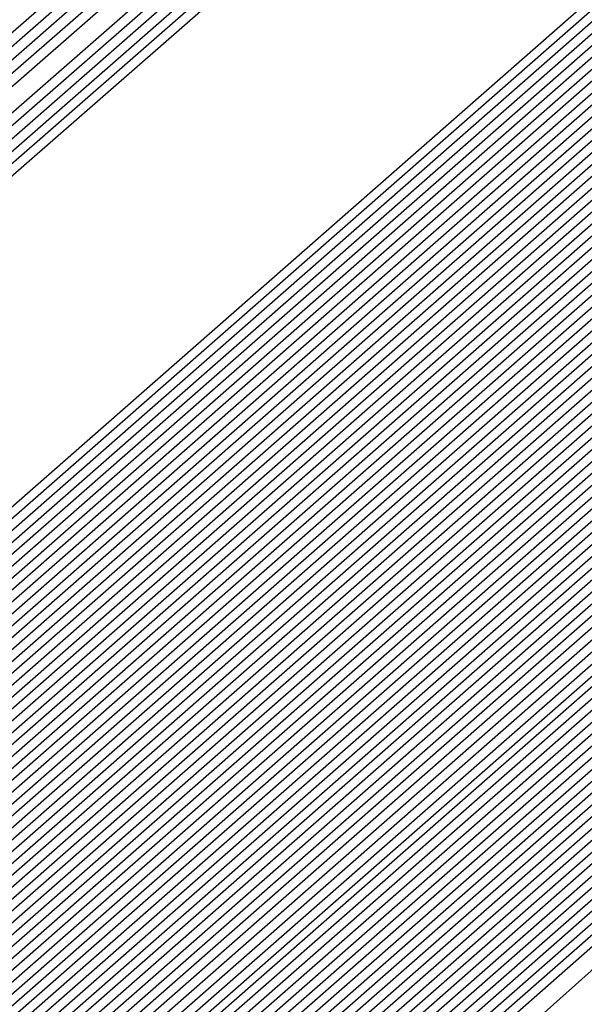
# Model space of a CAD drawing. Extents: x 3249832 to 3255657, y 13789405 to 13793316.
# Tile 1005 of 1056: x 3253212.6921 to 3253212.7389, y 13791261.2385 to 13791261.3202. Entities that reach past the tile are written whole.
import ezdxf

# ---------------------------------------------------------------- set-up
doc = ezdxf.new("R2010")
doc.units = 0
doc.header["$LTSCALE"] = 100
doc.header["$MEASUREMENT"] = 0
for name, color, linetype in [('GRATIO_03231_CON', 1, 'CONTINUOUS'), ('GRATIO_0323_ICON', 1, 'CONTINUOUS'), ('TARGETS_EAST', 7, 'CONTINUOUS')]:
    doc.layers.add(name, color=color, linetype=linetype)

# ---------------------------------------------------------------- blocks, each defined once
blk = doc.blocks.new('Gratio_032316_contours')
at = {"layer": 'GRATIO_03231_CON', "color": 1, "linetype": 'Continuous', "flags": 128}
for points in [[(3253179.550267, 13791232.395029), (3253186.874414, 13791238.770013), (3253201.477501, 13791251.518979), (3253219.208231, 13791267.007142), (3253234.457627, 13791280.32933), (3253243.000283, 13791287.791533), (3253246.145111, 13791290.544398), (3253246.584601, 13791290.949743), (3253247.021869, 13791291.379004), (3253250.202537, 13791294.242122), (3253258.882853, 13791301.95866), (3253274.442625, 13791315.738665), (3253292.755901, 13791331.954127), (3253308.320283, 13791345.767528)], [(3253180.165438, 13791232.938016), (3253187.284875, 13791239.131551), (3253201.725162, 13791251.736777), (3253219.339021, 13791267.122277), (3253234.513145, 13791280.378622), (3253243.016437, 13791287.806466), (3253246.146682, 13791290.546762), (3253246.583888, 13791290.950539), (3253247.016449, 13791291.376392), (3253250.166335, 13791294.21318), (3253258.763902, 13791301.857324), (3253274.176051, 13791315.507242), (3253292.315837, 13791331.569332), (3253307.732852, 13791345.251979)], [(3253180.780609, 13791233.481003), (3253187.695336, 13791239.493089), (3253201.972823, 13791251.954576), (3253219.469811, 13791267.237409), (3253234.568663, 13791280.427913), (3253243.03259, 13791287.821399), (3253246.148254, 13791290.549125), (3253246.583174, 13791290.951335), (3253247.01103, 13791291.37378), (3253250.130132, 13791294.184237), (3253258.64495, 13791301.755989), (3253273.909475, 13791315.27582), (3253291.875768, 13791331.184533), (3253307.145422, 13791344.736429)], [(3253181.395779, 13791234.02399), (3253188.105796, 13791239.854627), (3253202.220483, 13791252.172373), (3253219.600605, 13791267.352541), (3253234.62418, 13791280.477205), (3253243.048743, 13791287.836333), (3253246.149825, 13791290.551488), (3253246.582461, 13791290.952131), (3253247.00561, 13791291.371168), (3253250.09393, 13791294.155295), (3253258.525999, 13791301.654654), (3253273.642899, 13791315.044399), (3253291.435703, 13791330.799734), (3253306.557991, 13791344.22088)]]:
    blk.add_lwpolyline(points, dxfattribs=at)
at = {"layer": 'GRATIO_03231_CON', "color": 5, "linetype": 'Continuous', "flags": 128}
for points in [[(3253178.319926, 13791231.309054), (3253186.053494, 13791238.046937), (3253200.982177, 13791251.083383), (3253218.946651, 13791266.776878), (3253234.346592, 13791280.230748), (3253242.967977, 13791287.761666), (3253246.141969, 13791290.539672), (3253246.586028, 13791290.948151), (3253247.021068, 13791291.373941), (3253250.18182, 13791294.217704), (3253258.80647, 13791301.883558), (3253274.269372, 13791315.565571), (3253292.489554, 13791331.617619), (3253308.022214, 13791345.183537)], [(3253177.704756, 13791230.766067), (3253185.643033, 13791237.685398), (3253200.734516, 13791250.865585), (3253218.815861, 13791266.661746), (3253234.291074, 13791280.181456), (3253242.951823, 13791287.746732), (3253246.140397, 13791290.537309), (3253246.586741, 13791290.947355), (3253247.014362, 13791291.365837), (3253250.12102, 13791294.160915), (3253258.59804, 13791301.695547), (3253273.796257, 13791315.143359), (3253291.704555, 13791330.920638), (3253306.971337, 13791344.254342)], [(3253177.089585, 13791230.22308), (3253185.232573, 13791237.323861), (3253200.486855, 13791250.647788), (3253218.685071, 13791266.546611), (3253234.235555, 13791280.132165), (3253242.93567, 13791287.731799), (3253246.138826, 13791290.534946), (3253246.587455, 13791290.946559), (3253247.007656, 13791291.357733), (3253250.060221, 13791294.104125), (3253258.389611, 13791301.507537), (3253273.323142, 13791314.721148), (3253290.919561, 13791330.223658), (3253305.920461, 13791343.325148)], [(3253176.474414, 13791229.680093), (3253184.822112, 13791236.962323), (3253200.239195, 13791250.429989), (3253218.554281, 13791266.431479), (3253234.180037, 13791280.082873), (3253242.919516, 13791287.716865), (3253246.137255, 13791290.532583), (3253246.588168, 13791290.945763), (3253247.000951, 13791291.349628), (3253249.999421, 13791294.047336), (3253258.181181, 13791301.319527), (3253272.850028, 13791314.298938), (3253290.134562, 13791329.526677), (3253304.869584, 13791342.395954)], [(3253175.244073, 13791228.594119), (3253184.001191, 13791236.239247), (3253199.743873, 13791249.994392), (3253218.292697, 13791266.201212), (3253234.069002, 13791279.984291), (3253242.887209, 13791287.686999), (3253246.134112, 13791290.527856), (3253246.589595, 13791290.944171), (3253246.987539, 13791291.33342), (3253249.877822, 13791293.933757), (3253257.764321, 13791300.943507), (3253271.903798, 13791313.454514), (3253288.564569, 13791328.132716), (3253302.767831, 13791340.537565)], [(3253196.577061, 13791247.036147), (3253203.471051, 13791253.193803), (3253218.759506, 13791266.601258), (3253234.069714, 13791279.984133), (3253242.887716, 13791287.686623), (3253246.134624, 13791290.527313), (3253246.590308, 13791290.943375), (3253246.980833, 13791291.325315), (3253249.817023, 13791293.876967), (3253257.555891, 13791300.755497), (3253271.430682, 13791313.032305), (3253287.77957, 13791327.435736), (3253301.716954, 13791339.608371)], [(3253196.710569, 13791247.152543), (3253203.58621, 13791253.293811), (3253218.83398, 13791266.665582), (3253234.103448, 13791280.012829), (3253242.898008, 13791287.694797), (3253246.136358, 13791290.527838), (3253246.591022, 13791290.942579), (3253246.974128, 13791291.317211), (3253249.756224, 13791293.820178), (3253257.347461, 13791300.567486), (3253270.957567, 13791312.610093), (3253286.994572, 13791326.738755), (3253300.666077, 13791338.679176)], [(3253196.844077, 13791247.26894), (3253203.701371, 13791253.393818), (3253218.908454, 13791266.729905), (3253234.137183, 13791280.041526), (3253242.9083, 13791287.702971), (3253246.138093, 13791290.528363), (3253246.591735, 13791290.941783), (3253246.967422, 13791291.309107), (3253249.695424, 13791293.763388), (3253257.139032, 13791300.379476), (3253270.484453, 13791312.187881), (3253286.209573, 13791326.041774), (3253299.615201, 13791337.749981)], [(3253197.111093, 13791247.501735), (3253203.931691, 13791253.593836), (3253219.057401, 13791266.858547), (3253234.204654, 13791280.09892), (3253242.928884, 13791287.71932), (3253246.141561, 13791290.529414), (3253246.593162, 13791290.940191), (3253246.954011, 13791291.292898), (3253249.573825, 13791293.649809), (3253256.722172, 13791300.003456), (3253269.538223, 13791311.34346), (3253284.63958, 13791324.647813), (3253297.513447, 13791335.891592)], [(3253197.244601, 13791247.618131), (3253204.046851, 13791253.693843), (3253219.131875, 13791266.92287), (3253234.238388, 13791280.127617), (3253242.939176, 13791287.727494), (3253246.143296, 13791290.529939), (3253246.593875, 13791290.939395), (3253246.947305, 13791291.284794), (3253249.513026, 13791293.59302), (3253256.513742, 13791299.815445), (3253269.065109, 13791310.92125), (3253283.854581, 13791323.950833), (3253296.46257, 13791334.962398)], [(3253197.378109, 13791247.734529), (3253204.162012, 13791253.793851), (3253219.206348, 13791266.987193), (3253234.272124, 13791280.156313), (3253242.949468, 13791287.735668), (3253246.14503, 13791290.530465), (3253246.594589, 13791290.9386), (3253246.940599, 13791291.27669), (3253249.452226, 13791293.53623), (3253256.305312, 13791299.627435), (3253268.591994, 13791310.499038), (3253283.069583, 13791323.253852), (3253295.411694, 13791334.033204)], [(3253197.511617, 13791247.850926), (3253204.277171, 13791253.893859), (3253219.280822, 13791267.051512), (3253234.305859, 13791280.18501), (3253242.95976, 13791287.743843), (3253246.146765, 13791290.53099), (3253246.595302, 13791290.937804), (3253246.933893, 13791291.268586), (3253249.391427, 13791293.479441), (3253256.096882, 13791299.439425), (3253268.118879, 13791310.076826), (3253282.284588, 13791322.55687), (3253294.360818, 13791333.104009)], [(3253197.778633, 13791248.083719), (3253204.507492, 13791254.093876), (3253219.429769, 13791267.180159), (3253234.373329, 13791280.242404), (3253242.980343, 13791287.760191), (3253246.150233, 13791290.532041), (3253246.596729, 13791290.936212), (3253246.920482, 13791291.252377), (3253249.269828, 13791293.365862), (3253255.680023, 13791299.063404), (3253267.172648, 13791309.232405), (3253280.714591, 13791321.162909), (3253292.259064, 13791331.24562), (3253298.86322, 13791336.863506)], [(3253197.912141, 13791248.200117), (3253204.622651, 13791254.193883), (3253219.504243, 13791267.244478), (3253234.407064, 13791280.271101), (3253242.990635, 13791287.768365), (3253246.151968, 13791290.532566), (3253246.597442, 13791290.935416), (3253246.913776, 13791291.244273), (3253249.209028, 13791293.309072), (3253255.471593, 13791298.875394), (3253266.699533, 13791308.810193), (3253279.929596, 13791320.465926), (3253291.208188, 13791330.316426), (3253297.66843, 13791335.812021)], [(3253198.045649, 13791248.316514), (3253204.737812, 13791254.293891), (3253219.578716, 13791267.308801), (3253234.440798, 13791280.299798), (3253243.000927, 13791287.77654), (3253246.153702, 13791290.533091), (3253246.598156, 13791290.93462), (3253246.907071, 13791291.236168), (3253249.148229, 13791293.252283), (3253255.263163, 13791298.687384), (3253266.226419, 13791308.387983), (3253279.144597, 13791319.768946), (3253290.157311, 13791329.387232), (3253296.473639, 13791334.760535)], [(3253198.179157, 13791248.43291), (3253204.852971, 13791254.393901), (3253219.65319, 13791267.373124), (3253234.474533, 13791280.328495), (3253243.011219, 13791287.784714), (3253246.155437, 13791290.533616), (3253246.598869, 13791290.933824), (3253246.900365, 13791291.228064), (3253249.087429, 13791293.195493), (3253255.054733, 13791298.499374), (3253265.753304, 13791307.965772), (3253278.359599, 13791319.071965), (3253289.106434, 13791328.458038), (3253295.27885, 13791333.70905)], [(3253198.446173, 13791248.665705), (3253205.083292, 13791254.593916), (3253219.802137, 13791267.501766), (3253234.542003, 13791280.385889), (3253243.031803, 13791287.801062), (3253246.158905, 13791290.534667), (3253246.600296, 13791290.932232), (3253246.886954, 13791291.211856), (3253248.96583, 13791293.081914), (3253254.637874, 13791298.123353), (3253264.807075, 13791307.12135), (3253276.789604, 13791317.678004), (3253287.004681, 13791326.599649), (3253292.889269, 13791331.606079), (3253295.951331, 13791334.070942)], [(3253198.579681, 13791248.782102), (3253205.198453, 13791254.693924), (3253219.876611, 13791267.566089), (3253234.575738, 13791280.414585), (3253243.042095, 13791287.809237), (3253246.16064, 13791290.535192), (3253246.60101, 13791290.931436), (3253246.880248, 13791291.203751), (3253248.905031, 13791293.025125), (3253254.429444, 13791297.935343), (3253264.33396, 13791306.699138), (3253276.004607, 13791316.981023), (3253285.953804, 13791325.670454), (3253291.694479, 13791330.554594), (3253294.7416, 13791333.011419)], [(3253198.713189, 13791248.898498), (3253205.313612, 13791254.793933), (3253219.951085, 13791267.630412), (3253234.609474, 13791280.443283), (3253243.052387, 13791287.817411), (3253246.162374, 13791290.535718), (3253246.601723, 13791290.93064), (3253246.873542, 13791291.195647), (3253248.844232, 13791292.968335), (3253254.221014, 13791297.747333), (3253263.860844, 13791306.276928), (3253275.21961, 13791316.284043), (3253284.902928, 13791324.74126), (3253290.499689, 13791329.503109), (3253293.53187, 13791331.951897)], [(3253198.846697, 13791249.014895), (3253205.428774, 13791254.893941), (3253220.025558, 13791267.694732), (3253234.643209, 13791280.47198), (3253243.062679, 13791287.825585), (3253246.164109, 13791290.536243), (3253246.602436, 13791290.929844), (3253246.866836, 13791291.187543), (3253248.783432, 13791292.911546), (3253254.012584, 13791297.559322), (3253263.387729, 13791305.854716), (3253274.434612, 13791315.58706), (3253283.852051, 13791323.812065), (3253289.304899, 13791328.451623), (3253292.322139, 13791330.892375), (3253295.398785, 13791333.387147)], [(3253199.113713, 13791249.247691), (3253205.659094, 13791255.093956), (3253220.174506, 13791267.823378), (3253234.710679, 13791280.529373), (3253243.083262, 13791287.841934), (3253246.167577, 13791290.537293), (3253246.603863, 13791290.928252), (3253246.853425, 13791291.171334), (3253248.661833, 13791292.797967), (3253253.595725, 13791297.183302), (3253262.4415, 13791305.010294), (3253272.864616, 13791314.193099), (3253281.750298, 13791321.953677), (3253286.915319, 13791326.348653), (3253289.902678, 13791328.77333), (3253293.186926, 13791331.457682)], [(3253199.247221, 13791249.364086), (3253205.774253, 13791255.193966), (3253220.248979, 13791267.887697), (3253234.744414, 13791280.558071), (3253243.093554, 13791287.850108), (3253246.169312, 13791290.537819), (3253246.604577, 13791290.927456), (3253246.846719, 13791291.16323), (3253248.601034, 13791292.741177), (3253253.387295, 13791296.995292), (3253261.968385, 13791304.588083), (3253272.07962, 13791313.496119), (3253280.699421, 13791321.024482), (3253285.720529, 13791325.297167), (3253288.692948, 13791327.713808), (3253292.080997, 13791330.492949), (3253297.619173, 13791335.1971)], [(3253199.380729, 13791249.480484), (3253205.889415, 13791255.293974), (3253220.323453, 13791267.95202), (3253234.778148, 13791280.586767), (3253243.103846, 13791287.858282), (3253246.171046, 13791290.538344), (3253246.60529, 13791290.92666), (3253246.840014, 13791291.155126), (3253248.540234, 13791292.684388), (3253253.178865, 13791296.807282), (3253261.495269, 13791304.165872), (3253271.294621, 13791312.799138), (3253279.648544, 13791320.095288), (3253284.525739, 13791324.245682), (3253287.483217, 13791326.654286), (3253290.975067, 13791329.528217), (3253296.715246, 13791334.410219)], [(3253199.514237, 13791249.596881), (3253206.004574, 13791255.393981), (3253220.397926, 13791268.016343), (3253234.811884, 13791280.615464), (3253243.114138, 13791287.866456), (3253246.172781, 13791290.538869), (3253246.606003, 13791290.925864), (3253246.833308, 13791291.147021), (3253248.479435, 13791292.627598), (3253252.970435, 13791296.619271), (3253261.022155, 13791303.743661), (3253270.509624, 13791312.102158), (3253278.597668, 13791319.166094), (3253283.330949, 13791323.194197), (3253286.273487, 13791325.594763), (3253289.869138, 13791328.563484), (3253295.81132, 13791333.62334)], [(3253199.781252, 13791249.829674), (3253206.234894, 13791255.593998), (3253220.546874, 13791268.144986), (3253234.879353, 13791280.672858), (3253243.134722, 13791287.882805), (3253246.176249, 13791290.53992), (3253246.60743, 13791290.924272), (3253246.819896, 13791291.130813), (3253248.357836, 13791292.514019), (3253252.553575, 13791296.243251), (3253260.075926, 13791302.899239), (3253268.939629, 13791310.708195), (3253276.495915, 13791317.307705), (3253280.941369, 13791321.091226), (3253283.854026, 13791323.475719), (3253287.657279, 13791326.63402), (3253294.003467, 13791332.049579)], [(3253199.91476, 13791249.946072), (3253206.350054, 13791255.694006), (3253220.621347, 13791268.209309), (3253234.913089, 13791280.701555), (3253243.145014, 13791287.890979), (3253246.177984, 13791290.540445), (3253246.608144, 13791290.923477), (3253246.813191, 13791291.122709), (3253248.297036, 13791292.45723), (3253252.345146, 13791296.055241), (3253259.60281, 13791302.477028), (3253268.154633, 13791310.011214), (3253275.445038, 13791316.37851), (3253279.746579, 13791320.03974), (3253282.644295, 13791322.416197), (3253286.55135, 13791325.669287), (3253293.099541, 13791331.2627), (3253300.795214, 13791337.869235)], [(3253200.048268, 13791250.062469), (3253206.465215, 13791255.794014), (3253220.695821, 13791268.273632), (3253234.946824, 13791280.730252), (3253243.155306, 13791287.899153), (3253246.179718, 13791290.540971), (3253246.608857, 13791290.922681), (3253246.806485, 13791291.114604), (3253248.236237, 13791292.40044), (3253252.136716, 13791295.86723), (3253259.129695, 13791302.054816), (3253267.369634, 13791309.314234), (3253274.394161, 13791315.449316), (3253278.551789, 13791318.988255), (3253281.434565, 13791321.356674), (3253285.44542, 13791324.704555), (3253292.195614, 13791330.475819), (3253300.12972, 13791337.290156)], [(3253200.181776, 13791250.178867), (3253206.580374, 13791255.894021), (3253220.770295, 13791268.337951), (3253234.980558, 13791280.758949), (3253243.165597, 13791287.907327), (3253246.181453, 13791290.541496), (3253246.609571, 13791290.921885), (3253246.799779, 13791291.1065), (3253248.175437, 13791292.34365), (3253251.928286, 13791295.67922), (3253258.656581, 13791301.632605), (3253266.584637, 13791308.617253), (3253273.343284, 13791314.520121), (3253277.356999, 13791317.93677), (3253280.224834, 13791320.297152), (3253284.339491, 13791323.739822), (3253291.291688, 13791329.688939), (3253299.464229, 13791336.711079)], [(3253200.448792, 13791250.41166), (3253206.810695, 13791256.094039), (3253220.919242, 13791268.466597), (3253235.048029, 13791280.816343), (3253243.186181, 13791287.923676), (3253246.184922, 13791290.542546), (3253246.610997, 13791290.920293), (3253246.786368, 13791291.090291), (3253248.053838, 13791292.230072), (3253251.511426, 13791295.3032), (3253257.71035, 13791300.788183), (3253265.014642, 13791307.223292), (3253271.241531, 13791312.661733), (3253274.967419, 13791315.833799), (3253277.805373, 13791318.178108), (3253282.127631, 13791321.810358), (3253289.483835, 13791328.115179), (3253298.133244, 13791335.552923)], [(3253200.5823, 13791250.528057), (3253206.925856, 13791256.194046), (3253220.993715, 13791268.530917), (3253235.081764, 13791280.845039), (3253243.196473, 13791287.93185), (3253246.186656, 13791290.543072), (3253246.611711, 13791290.919497), (3253246.779662, 13791291.082187), (3253247.993039, 13791292.173282), (3253251.302996, 13791295.11519), (3253257.237236, 13791300.365972), (3253264.229644, 13791306.52631), (3253270.190655, 13791311.732538), (3253273.772629, 13791314.782314), (3253276.595643, 13791317.118585), (3253281.021702, 13791320.845625), (3253288.579908, 13791327.328299), (3253297.467752, 13791334.973846)], [(3253200.715808, 13791250.644455), (3253207.041015, 13791256.294056), (3253221.068189, 13791268.59524), (3253235.115498, 13791280.873737), (3253243.206765, 13791287.940024), (3253246.18839, 13791290.543597), (3253246.612424, 13791290.918701), (3253246.772956, 13791291.074083), (3253247.93224, 13791292.116492), (3253251.094567, 13791294.927179), (3253256.764121, 13791299.943761), (3253263.444647, 13791305.82933), (3253269.139778, 13791310.803344), (3253272.577839, 13791313.730828), (3253275.385912, 13791316.059063), (3253279.915773, 13791319.880893), (3253287.675982, 13791326.541418), (3253296.802261, 13791334.394769)], [(3253200.849316, 13791250.760851), (3253207.156176, 13791256.394064), (3253221.142663, 13791268.659563), (3253235.149234, 13791280.902434), (3253243.217057, 13791287.948199), (3253246.190125, 13791290.544122), (3253246.613138, 13791290.917905), (3253246.766251, 13791291.065979), (3253247.87144, 13791292.059703), (3253250.886137, 13791294.739169), (3253256.291006, 13791299.52155), (3253262.659648, 13791305.132348), (3253268.088901, 13791309.87415), (3253271.383048, 13791312.679343), (3253274.176182, 13791314.999541), (3253278.809843, 13791318.91616), (3253286.772056, 13791325.754539), (3253296.136767, 13791333.81569)], [(3253201.116332, 13791250.993646), (3253207.386497, 13791256.594079), (3253221.29161, 13791268.788205), (3253235.216703, 13791280.959827), (3253243.237641, 13791287.964547), (3253246.193594, 13791290.545173), (3253246.614564, 13791290.916313), (3253246.752839, 13791291.04977), (3253247.749841, 13791291.946124), (3253250.469277, 13791294.363148), (3253255.344776, 13791298.677128), (3253261.089654, 13791303.738387), (3253265.987148, 13791308.015761), (3253268.993468, 13791310.576372), (3253271.756721, 13791312.880496), (3253276.597984, 13791316.986696), (3253284.964203, 13791324.180778), (3253294.805784, 13791332.657536)], [(3253201.24984, 13791251.110043), (3253207.501656, 13791256.694088), (3253221.366084, 13791268.852528), (3253235.250439, 13791280.988525), (3253243.247933, 13791287.972721), (3253246.195328, 13791290.545698), (3253246.615278, 13791290.915517), (3253246.746134, 13791291.041666), (3253247.689042, 13791291.889334), (3253250.260847, 13791294.175138), (3253254.871662, 13791298.254917), (3253260.304656, 13791303.041406), (3253264.936271, 13791307.086566), (3253267.798678, 13791309.524887), (3253270.54699, 13791311.820974), (3253275.492055, 13791316.021963), (3253284.060277, 13791323.393899), (3253294.140291, 13791332.078457)], [(3253201.383348, 13791251.226439), (3253207.616817, 13791256.794096), (3253221.440557, 13791268.916851), (3253235.284174, 13791281.017221), (3253243.258224, 13791287.980896), (3253246.197062, 13791290.546223), (3253246.615991, 13791290.914721), (3253246.739428, 13791291.033562), (3253247.628242, 13791291.832545), (3253250.052417, 13791293.987128), (3253254.398546, 13791297.832706), (3253259.519659, 13791302.344425), (3253263.885395, 13791306.157372), (3253266.603888, 13791308.473402), (3253269.33726, 13791310.761452), (3253274.386125, 13791315.057231), (3253283.156349, 13791322.607018), (3253293.474799, 13791331.49938)], [(3253201.516856, 13791251.342836), (3253207.731977, 13791256.894104), (3253221.515031, 13791268.98117), (3253235.317908, 13791281.045918), (3253243.268516, 13791287.98907), (3253246.198797, 13791290.546749), (3253246.616705, 13791290.913925), (3253246.732722, 13791291.025457), (3253247.567443, 13791291.775755), (3253249.843988, 13791293.799118), (3253253.925432, 13791297.410495), (3253258.734661, 13791301.647445), (3253262.834518, 13791305.228178), (3253265.409098, 13791307.421916), (3253268.127529, 13791309.701929), (3253273.280196, 13791314.092498), (3253282.252423, 13791321.820138), (3253292.809306, 13791330.920303), (3253301.810882, 13791338.630682)], [(3253201.783872, 13791251.575631), (3253207.962297, 13791257.094121), (3253221.663978, 13791269.109817), (3253235.385379, 13791281.103312), (3253243.2891, 13791288.005418), (3253246.202266, 13791290.547799), (3253246.618132, 13791290.912333), (3253246.719311, 13791291.009249), (3253247.445844, 13791291.662176), (3253249.427128, 13791293.423097), (3253252.979202, 13791296.566073), (3253257.164667, 13791300.253483), (3253260.732765, 13791303.369789), (3253263.019518, 13791305.318945), (3253265.708069, 13791307.582885), (3253271.068337, 13791312.163033), (3253280.44457, 13791320.246378), (3253291.478323, 13791329.762148), (3253300.885471, 13791337.825133)], [(3253201.91738, 13791251.692027), (3253208.077456, 13791257.194129), (3253221.738452, 13791269.174136), (3253235.419113, 13791281.132009), (3253243.299392, 13791288.013593), (3253246.204, 13791290.548325), (3253246.618845, 13791290.911537), (3253246.712605, 13791291.001144), (3253247.385044, 13791291.605387), (3253249.218698, 13791293.235087), (3253252.506087, 13791296.143862), (3253256.379669, 13791299.556502), (3253259.681888, 13791302.440594), (3253261.824728, 13791304.26746), (3253264.498338, 13791306.523363), (3253269.962407, 13791311.198301), (3253279.540643, 13791319.459498), (3253290.812829, 13791329.183071), (3253300.422766, 13791337.422359)], [(3253202.050886, 13791251.808424), (3253208.192618, 13791257.294136), (3253221.812925, 13791269.238459), (3253235.452849, 13791281.160706), (3253243.309684, 13791288.021767), (3253246.205734, 13791290.54885), (3253246.619558, 13791290.910741), (3253246.705899, 13791290.99304), (3253247.324245, 13791291.548597), (3253249.010269, 13791293.047077), (3253252.032972, 13791295.72165), (3253255.594672, 13791298.859521), (3253258.631011, 13791301.5114), (3253260.629938, 13791303.215975), (3253263.288608, 13791305.46384), (3253268.856478, 13791310.233569), (3253278.636718, 13791318.672617), (3253290.147338, 13791328.603992), (3253299.96006, 13791337.019585)], [(3253222.189727, 13791268.956195), (3253208.471011, 13791257.206985), (3253202.184394, 13791251.924823), (3253202.184394, 13791251.924822), (3253208.307777, 13791257.394144), (3253221.887399, 13791269.302782)], [(3253222.336854, 13791269.086923), (3253208.700353, 13791257.408126), (3253202.451409, 13791252.157615), (3253202.45141, 13791252.157615), (3253208.538097, 13791257.594161), (3253222.036346, 13791269.431424)], [(3253222.410417, 13791269.152286), (3253208.815023, 13791257.508695), (3253202.584921, 13791252.274011), (3253202.584918, 13791252.274013), (3253208.653258, 13791257.694169), (3253222.11082, 13791269.495747)], [(3253222.483981, 13791269.217651), (3253208.92969, 13791257.609264), (3253202.718428, 13791252.390411), (3253202.718426, 13791252.39041), (3253208.768418, 13791257.794177), (3253222.185294, 13791269.560071)], [(3253222.557544, 13791269.283014), (3253209.044361, 13791257.709832), (3253202.851936, 13791252.506807), (3253202.851934, 13791252.506806), (3253208.883579, 13791257.894186), (3253222.259767, 13791269.62439)], [(3253222.704671, 13791269.413741), (3253209.273702, 13791257.91097), (3253203.118951, 13791252.739602), (3253203.11895, 13791252.739601), (3253209.113899, 13791258.094202), (3253222.408715, 13791269.753036)], [(3253222.778233, 13791269.479104), (3253209.388373, 13791258.011542), (3253203.252459, 13791252.855998), (3253203.252458, 13791252.855998), (3253209.229059, 13791258.194209), (3253222.483188, 13791269.817355)], [(3253222.851796, 13791269.544469), (3253209.503043, 13791258.112111), (3253203.385966, 13791252.972394), (3253203.385966, 13791252.972394), (3253209.34422, 13791258.294219), (3253222.557662, 13791269.881678)], [(3253222.92536, 13791269.609832), (3253209.617714, 13791258.21268), (3253203.519474, 13791253.08879), (3253203.519474, 13791253.088791), (3253209.459379, 13791258.394226), (3253222.632135, 13791269.946001)], [(3253294.555932, 13791331.784818), (3253282.651333, 13791321.302735), (3253268.603203, 13791309.014447), (3253256.633797, 13791298.600272), (3253249.913733, 13791292.816087), (3253247.407106, 13791290.719974), (3253247.026376, 13791290.445568), (3253246.628672, 13791290.097267), (3253243.849802, 13791287.662521), (3253236.270245, 13791281.099544), (3253223.072487, 13791269.740559), (3253209.847055, 13791258.413819), (3253203.786489, 13791253.321586), (3253203.78649, 13791253.321586), (3253209.689707, 13791258.594234), (3253222.78114, 13791270.074575), (3253235.891608, 13791281.53353), (3253243.79641, 13791288.432975), (3253249.048806, 13791292.998606), (3253256.146548, 13791299.147074), (3253268.135158, 13791309.529006), (3253282.251274, 13791321.730918), (3253294.279297, 13791332.073309)], [(3253294.303412, 13791331.566983), (3253282.46184, 13791321.140397), (3253268.488083, 13791308.917171), (3253256.582029, 13791298.558148), (3253249.897517, 13791292.804611), (3253247.40414, 13791290.719612), (3253247.02543, 13791290.446644), (3253246.629001, 13791290.099378), (3253243.858784, 13791287.672183), (3253236.302787, 13791281.129602), (3253223.14605, 13791269.805922), (3253209.961726, 13791258.514388), (3253203.919997, 13791253.437981), (3253203.919998, 13791253.437982), (3253209.804872, 13791258.694236), (3253222.855652, 13791270.138852), (3253235.925472, 13791281.562076), (3253243.805117, 13791288.439206), (3253249.036009, 13791292.985734), (3253256.097231, 13791299.102201), (3253268.022476, 13791309.42905), (3253282.06389, 13791321.566318), (3253294.028242, 13791331.853946)], [(3253294.050892, 13791331.349147), (3253282.272347, 13791320.978058), (3253268.372959, 13791308.819897), (3253256.53026, 13791298.516025), (3253249.8813, 13791292.793135), (3253247.401173, 13791290.719249), (3253247.024485, 13791290.447721), (3253246.629331, 13791290.101489), (3253243.867765, 13791287.681844), (3253236.335328, 13791281.15966), (3253223.219613, 13791269.871285), (3253210.076396, 13791258.614957), (3253204.053508, 13791253.554381), (3253204.053506, 13791253.554379), (3253209.920037, 13791258.79424), (3253222.930167, 13791270.20313), (3253235.959336, 13791281.590624), (3253243.813823, 13791288.445438), (3253249.023211, 13791292.972861), (3253256.047914, 13791299.057326), (3253267.909792, 13791309.329092), (3253281.876511, 13791321.401718), (3253293.777187, 13791331.634584)], [(3253293.798373, 13791331.131311), (3253282.082854, 13791320.815718), (3253268.257836, 13791308.722622), (3253256.478491, 13791298.473901), (3253249.865083, 13791292.781659), (3253247.398206, 13791290.718887), (3253247.023539, 13791290.448797), (3253246.629661, 13791290.1036), (3253243.876746, 13791287.691505), (3253236.367871, 13791281.189718), (3253223.293177, 13791269.93665), (3253210.191067, 13791258.715525), (3253204.187016, 13791253.670777), (3253204.187014, 13791253.670777), (3253210.035202, 13791258.894242), (3253223.004679, 13791270.267407), (3253235.993201, 13791281.619171), (3253243.82253, 13791288.45167), (3253249.010414, 13791292.959989), (3253255.998597, 13791299.012453), (3253267.79711, 13791309.229136), (3253281.689131, 13791321.237116), (3253293.526131, 13791331.41522)], [(3253281.703867, 13791320.491041), (3253268.027588, 13791308.528072), (3253256.374954, 13791298.389654), (3253249.83265, 13791292.758707), (3253247.392273, 13791290.718163), (3253247.021649, 13791290.45095), (3253246.63032, 13791290.107823), (3253243.894709, 13791287.710827), (3253236.432955, 13791281.249833), (3253223.440304, 13791270.067378), (3253210.420408, 13791258.916665), (3253204.454031, 13791253.903573), (3253204.45403, 13791253.90357), (3253210.265496, 13791259.094286), (3253223.15342, 13791270.396274), (3253236.059978, 13791281.677323), (3253243.494674, 13791288.169109), (3253246.236293, 13791290.558915), (3253246.630942, 13791290.897916), (3253246.976878, 13791291.192818), (3253249.380962, 13791293.27243), (3253255.902209, 13791298.921086), (3253267.57241, 13791309.028745), (3253281.314456, 13791320.907856)], [(3253281.514374, 13791320.328701), (3253267.912464, 13791308.430798), (3253256.323186, 13791298.34753), (3253249.816433, 13791292.747232), (3253247.389307, 13791290.7178), (3253247.020703, 13791290.452026), (3253246.63065, 13791290.109934), (3253243.90369, 13791287.720489), (3253236.465497, 13791281.279891), (3253223.513867, 13791270.132741), (3253210.535079, 13791259.017233), (3253204.587539, 13791254.019969), (3253204.587538, 13791254.019968), (3253210.380657, 13791259.194295), (3253223.22789, 13791270.460601), (3253236.093697, 13791281.706031), (3253243.504926, 13791288.177315), (3253246.237927, 13791290.559532), (3253246.631434, 13791290.897348), (3253246.975681, 13791291.190435), (3253249.366914, 13791293.25849), (3253255.852885, 13791298.876217), (3253267.459724, 13791308.928789), (3253281.127076, 13791320.743256)], [(3253281.324881, 13791320.166363), (3253267.797344, 13791308.333522), (3253256.271417, 13791298.305406), (3253249.800217, 13791292.735756), (3253247.38634, 13791290.717438), (3253247.019758, 13791290.453103), (3253246.630979, 13791290.112045), (3253243.912671, 13791287.73015), (3253236.498039, 13791281.309949), (3253223.587429, 13791270.198103), (3253210.64975, 13791259.117804), (3253204.721046, 13791254.136365), (3253204.721046, 13791254.136365), (3253210.495817, 13791259.294303), (3253223.302356, 13791270.524924), (3253236.127417, 13791281.734739), (3253243.515178, 13791288.185521), (3253246.239562, 13791290.56015), (3253246.631926, 13791290.896781), (3253246.974483, 13791291.188052), (3253249.352866, 13791293.24455), (3253255.803561, 13791298.831348), (3253267.347038, 13791308.828835), (3253280.939697, 13791320.578654)], [(3253281.135387, 13791320.004024), (3253267.68222, 13791308.236247), (3253256.219649, 13791298.263283), (3253249.784, 13791292.72428), (3253247.383374, 13791290.717076), (3253247.018812, 13791290.454179), (3253246.631309, 13791290.114156), (3253243.921652, 13791287.739811), (3253236.530581, 13791281.340006), (3253223.660992, 13791270.263468), (3253210.76442, 13791259.218373), (3253204.854554, 13791254.25276), (3253204.854554, 13791254.252763), (3253210.610976, 13791259.394313), (3253223.376826, 13791270.589251), (3253236.161137, 13791281.763447), (3253243.52543, 13791288.193726), (3253246.241196, 13791290.560768), (3253246.632418, 13791290.896213), (3253246.973286, 13791291.185668), (3253249.338818, 13791293.230609), (3253255.754237, 13791298.786479), (3253267.234354, 13791308.728879), (3253280.752313, 13791320.414054)], [(3253267.451973, 13791308.041697), (3253256.116111, 13791298.179035), (3253249.751567, 13791292.701328), (3253247.377441, 13791290.716351), (3253247.016922, 13791290.456332), (3253246.631968, 13791290.118378), (3253243.939615, 13791287.759133), (3253236.595665, 13791281.400121), (3253223.808119, 13791270.394196), (3253210.993761, 13791259.419512), (3253205.121569, 13791254.485556), (3253205.12157, 13791254.485556), (3253210.841294, 13791259.59433), (3253223.525766, 13791270.717901), (3253236.228576, 13791281.820863), (3253243.545933, 13791288.210138), (3253246.244464, 13791290.562004), (3253246.633402, 13791290.895078), (3253246.970892, 13791291.180901), (3253249.310721, 13791293.202729), (3253255.655588, 13791298.696741), (3253267.008982, 13791308.528971)], [(3253267.336849, 13791307.944423), (3253256.064342, 13791298.136912), (3253249.73535, 13791292.689852), (3253247.374474, 13791290.715989), (3253247.015976, 13791290.457408), (3253246.632298, 13791290.120489), (3253243.948596, 13791287.768794), (3253236.628207, 13791281.430179), (3253223.881683, 13791270.459559), (3253211.108432, 13791259.520081), (3253205.255077, 13791254.601952), (3253205.255078, 13791254.601953), (3253210.956454, 13791259.694338), (3253223.600232, 13791270.782228), (3253236.262295, 13791281.84957), (3253243.556185, 13791288.218343), (3253246.246098, 13791290.562622), (3253246.633894, 13791290.89451), (3253246.969694, 13791291.178518), (3253249.296673, 13791293.188789), (3253255.606265, 13791298.651872), (3253266.896298, 13791308.429015)], [(3253267.221725, 13791307.847149), (3253256.012575, 13791298.094788), (3253249.719134, 13791292.678376), (3253247.371507, 13791290.715627), (3253247.015031, 13791290.458484), (3253246.632628, 13791290.1226), (3253243.957577, 13791287.778456), (3253236.66075, 13791281.460237), (3253223.955246, 13791270.524922), (3253211.223103, 13791259.62065), (3253205.388584, 13791254.718352), (3253205.388586, 13791254.718351), (3253211.071615, 13791259.794345), (3253223.674701, 13791270.846551), (3253236.296016, 13791281.878279), (3253243.566437, 13791288.226549), (3253246.247732, 13791290.56324), (3253246.634385, 13791290.893942), (3253246.968497, 13791291.176134), (3253249.282624, 13791293.174848), (3253255.55694, 13791298.607003), (3253266.783612, 13791308.329061)], [(3253267.106605, 13791307.749872), (3253255.960806, 13791298.052664), (3253249.702917, 13791292.6669), (3253247.368541, 13791290.715265), (3253247.014086, 13791290.459561), (3253246.632957, 13791290.124712), (3253243.966559, 13791287.788117), (3253236.693292, 13791281.490295), (3253224.02881, 13791270.590287), (3253211.337773, 13791259.72122), (3253205.522092, 13791254.834748), (3253205.522094, 13791254.834746), (3253211.186774, 13791259.894355), (3253223.749171, 13791270.910878), (3253236.329735, 13791281.906987), (3253243.576689, 13791288.234755), (3253246.249366, 13791290.563858), (3253246.634877, 13791290.893375), (3253246.9673, 13791291.173751), (3253249.268576, 13791293.160908), (3253255.507616, 13791298.562134), (3253266.670926, 13791308.229105)], [(3253266.876357, 13791307.555324), (3253255.857268, 13791297.968417), (3253249.670483, 13791292.643948), (3253247.362608, 13791290.71454), (3253247.012195, 13791290.461714), (3253246.633616, 13791290.128934), (3253243.984521, 13791287.807439), (3253236.758376, 13791281.55041), (3253224.175936, 13791270.721014), (3253211.567115, 13791259.922358), (3253205.789111, 13791255.067539), (3253205.78911, 13791255.067541), (3253211.417093, 13791260.094372), (3253223.898111, 13791271.039528), (3253236.397174, 13791281.964402), (3253243.597192, 13791288.251166), (3253246.252634, 13791290.565094), (3253246.635861, 13791290.892239), (3253246.964905, 13791291.168984), (3253249.240479, 13791293.133027), (3253255.408968, 13791298.472396), (3253266.445556, 13791308.029197)], [(3253266.761233, 13791307.458048), (3253255.8055, 13791297.926293), (3253249.654267, 13791292.632473), (3253247.359641, 13791290.714178), (3253247.011249, 13791290.46279), (3253246.633946, 13791290.131045), (3253243.993502, 13791287.8171), (3253236.790918, 13791281.580467), (3253224.2495, 13791270.786377), (3253211.681785, 13791260.022928), (3253205.922618, 13791255.183939), (3253205.922618, 13791255.183939), (3253211.532252, 13791260.19438), (3253223.972577, 13791271.103855), (3253236.430893, 13791281.993111), (3253243.607444, 13791288.259371), (3253246.254268, 13791290.565712), (3253246.636353, 13791290.891671), (3253246.963708, 13791291.166601), (3253249.226431, 13791293.119087), (3253255.359643, 13791298.427527), (3253266.33287, 13791307.929241)], [(3253266.64611, 13791307.360774), (3253255.753731, 13791297.884169), (3253249.63805, 13791292.620997), (3253247.356675, 13791290.713816), (3253247.010304, 13791290.463866), (3253246.634276, 13791290.133156), (3253244.002484, 13791287.826761), (3253236.82346, 13791281.610525), (3253224.323063, 13791270.85174), (3253211.796456, 13791260.123497), (3253206.056126, 13791255.300335), (3253206.056126, 13791255.300335), (3253211.647411, 13791260.294389), (3253224.047047, 13791271.168178), (3253236.464614, 13791282.021819), (3253243.617696, 13791288.267577), (3253246.255902, 13791290.566329), (3253246.636845, 13791290.891104), (3253246.962511, 13791291.164217), (3253249.212383, 13791293.105147), (3253255.310319, 13791298.382658), (3253266.220186, 13791307.829287)], [(3253266.530986, 13791307.263499), (3253255.701962, 13791297.842046), (3253249.621834, 13791292.609521), (3253247.353708, 13791290.713453), (3253247.009359, 13791290.464943), (3253246.634605, 13791290.135267), (3253244.011465, 13791287.836423), (3253236.856002, 13791281.640583), (3253224.396627, 13791270.917105), (3253211.911126, 13791260.224066), (3253206.189634, 13791255.416731), (3253206.189634, 13791255.416732), (3253211.762573, 13791260.394397), (3253224.121517, 13791271.232505), (3253236.498333, 13791282.050527), (3253243.627948, 13791288.275783), (3253246.257536, 13791290.566947), (3253246.637337, 13791290.890536), (3253246.961314, 13791291.161834), (3253249.198335, 13791293.091206), (3253255.260994, 13791298.337789), (3253266.1075, 13791307.729333)], [(3253266.300742, 13791307.068949), (3253255.598426, 13791297.757798), (3253249.5894, 13791292.586569), (3253247.347775, 13791290.712729), (3253247.007468, 13791290.467095), (3253246.635265, 13791290.139489), (3253244.029427, 13791287.855745), (3253236.921086, 13791281.700698), (3253224.543752, 13791271.047831), (3253212.140468, 13791260.425205), (3253206.456649, 13791255.649527), (3253206.45665, 13791255.649527), (3253211.992891, 13791260.594414), (3253224.270456, 13791271.361155), (3253236.565772, 13791282.107943), (3253243.648451, 13791288.292194), (3253246.260804, 13791290.568183), (3253246.638321, 13791290.889401), (3253246.958919, 13791291.157067), (3253249.170238, 13791293.063326), (3253255.162346, 13791298.248051), (3253265.88213, 13791307.529423)], [(3253266.185618, 13791306.971675), (3253255.546657, 13791297.715675), (3253249.573183, 13791292.575093), (3253247.344808, 13791290.712367), (3253247.006522, 13791290.468172), (3253246.635594, 13791290.141601), (3253244.038409, 13791287.865406), (3253236.953628, 13791281.730756), (3253224.617315, 13791271.113195), (3253212.255138, 13791260.525774), (3253206.590156, 13791255.765923), (3253206.590158, 13791255.765923), (3253212.10805, 13791260.694424), (3253224.344922, 13791271.425478), (3253236.599492, 13791282.136651), (3253243.658703, 13791288.3004), (3253246.262438, 13791290.568801), (3253246.638812, 13791290.888833), (3253246.957722, 13791291.154684), (3253249.15619, 13791293.049385), (3253255.113022, 13791298.203182), (3253265.769445, 13791307.429467)], [(3253266.070494, 13791306.874399), (3253255.494888, 13791297.673551), (3253249.556967, 13791292.563617), (3253247.341842, 13791290.712004), (3253247.005577, 13791290.469248), (3253246.635924, 13791290.143712), (3253244.04739, 13791287.875067), (3253236.98617, 13791281.760814), (3253224.690879, 13791271.178558), (3253212.369809, 13791260.626345), (3253206.723664, 13791255.882318), (3253206.723666, 13791255.88232), (3253212.22321, 13791260.794431), (3253224.419392, 13791271.489805), (3253236.633212, 13791282.165358), (3253243.668955, 13791288.308605), (3253246.264072, 13791290.569419), (3253246.639304, 13791290.888265), (3253246.956524, 13791291.1523), (3253249.142141, 13791293.035445), (3253255.063697, 13791298.158313), (3253265.656759, 13791307.329513)], [(3253265.955372, 13791306.777124), (3253255.44312, 13791297.631427), (3253249.54075, 13791292.552141), (3253247.338875, 13791290.711642), (3253247.004632, 13791290.470325), (3253246.636254, 13791290.145823), (3253244.056371, 13791287.884728), (3253237.018712, 13791281.790872), (3253224.764442, 13791271.243923), (3253212.48448, 13791260.726913), (3253206.857172, 13791255.998718), (3253206.857174, 13791255.998718), (3253212.338369, 13791260.894441), (3253224.493862, 13791271.554128), (3253236.666931, 13791282.194066), (3253243.679207, 13791288.316811), (3253246.265706, 13791290.570037), (3253246.639796, 13791290.887697), (3253246.955327, 13791291.149917), (3253249.128093, 13791293.021505), (3253255.014373, 13791298.113444), (3253265.544075, 13791307.229559)], [(3253265.725125, 13791306.582574), (3253255.339583, 13791297.54718), (3253249.508317, 13791292.52919), (3253247.332942, 13791290.710918), (3253247.002741, 13791290.472477), (3253246.636913, 13791290.150045), (3253244.074334, 13791287.904051), (3253237.083796, 13791281.850986), (3253224.911569, 13791271.374649), (3253212.713817, 13791260.928053), (3253207.124191, 13791256.23151), (3253207.12419, 13791256.231511), (3253212.568689, 13791261.094458), (3253224.642801, 13791271.682782), (3253236.73437, 13791282.251483), (3253243.69971, 13791288.333222), (3253246.268975, 13791290.571273), (3253246.64078, 13791290.886562), (3253246.952933, 13791291.14515), (3253249.099997, 13791292.993624), (3253254.915725, 13791298.023706), (3253265.318703, 13791307.029649)], [(3253265.610003, 13791306.4853), (3253255.287814, 13791297.505056), (3253249.4921, 13791292.517714), (3253247.329976, 13791290.710555), (3253247.001795, 13791290.473554), (3253246.637243, 13791290.152156), (3253244.083315, 13791287.913712), (3253237.116338, 13791281.881044), (3253224.985132, 13791271.440014), (3253212.828488, 13791261.028621), (3253207.257698, 13791256.34791), (3253207.257698, 13791256.347908), (3253212.683849, 13791261.194466), (3253224.717267, 13791271.747105), (3253236.76809, 13791282.28019), (3253243.709962, 13791288.341428), (3253246.270609, 13791290.571891), (3253246.641272, 13791290.885994), (3253246.951735, 13791291.142767), (3253249.085948, 13791292.979684), (3253254.8664, 13791297.978837), (3253265.206019, 13791306.929695)], [(3253265.494879, 13791306.388026), (3253255.236046, 13791297.462932), (3253249.475884, 13791292.506238), (3253247.327009, 13791290.710193), (3253247.00085, 13791290.47463), (3253246.637572, 13791290.154267), (3253244.092296, 13791287.923373), (3253237.14888, 13791281.911102), (3253225.058696, 13791271.505377), (3253212.943158, 13791261.12919), (3253207.391206, 13791256.464306), (3253207.391205, 13791256.464306), (3253212.799008, 13791261.294475), (3253224.791737, 13791271.811432), (3253236.80181, 13791282.308898), (3253243.720214, 13791288.349633), (3253246.272243, 13791290.572509), (3253246.641764, 13791290.885427), (3253246.950538, 13791291.140383), (3253249.0719, 13791292.965744), (3253254.817076, 13791297.933968), (3253265.093333, 13791306.829739)]]:
    blk.add_lwpolyline(points, dxfattribs=at)
at = {"layer": 'GRATIO_0323_ICON', "color": 7, "linetype": 'Continuous', "flags": 128}
for points in [[(3253175.859244, 13791229.137106), (3253184.411652, 13791236.600784), (3253199.991534, 13791250.212191), (3253218.423487, 13791266.316347), (3253234.12452, 13791280.033582), (3253242.903363, 13791287.701932), (3253246.135684, 13791290.53022), (3253246.588881, 13791290.944967), (3253246.994245, 13791291.341524), (3253249.938622, 13791293.990546), (3253257.972751, 13791301.131516), (3253272.376913, 13791313.876726), (3253289.349564, 13791328.829697), (3253303.818707, 13791341.466759)], [(3253182.01095, 13791234.566977), (3253188.516256, 13791240.216165), (3253202.468144, 13791252.390171), (3253219.731395, 13791267.467676), (3253234.679698, 13791280.526496), (3253243.064897, 13791287.851266), (3253246.151396, 13791290.553851), (3253246.581747, 13791290.952927), (3253247.000191, 13791291.368556), (3253250.057728, 13791294.126352), (3253258.407048, 13791301.553319), (3253273.376322, 13791314.812978), (3253290.995638, 13791330.414939), (3253305.970561, 13791343.705329)], [(3253196.977585, 13791247.385338), (3253203.81653, 13791253.493826), (3253218.982927, 13791266.794228), (3253234.170919, 13791280.070222), (3253242.918592, 13791287.711146), (3253246.139827, 13791290.528889), (3253246.592449, 13791290.940987), (3253246.960716, 13791291.301003), (3253249.634624, 13791293.706599), (3253256.930602, 13791300.191466), (3253270.011338, 13791311.765671), (3253285.424578, 13791325.344794), (3253298.564324, 13791336.820787)], [(3253197.645125, 13791247.967322), (3253204.392332, 13791253.993868), (3253219.355296, 13791267.115835), (3253234.339593, 13791280.213708), (3253242.970052, 13791287.752017), (3253246.148499, 13791290.531515), (3253246.596016, 13791290.937008), (3253246.927188, 13791291.260481), (3253249.330627, 13791293.422651), (3253255.888453, 13791299.251414), (3253267.645763, 13791309.654617), (3253281.499589, 13791321.859889), (3253293.30994, 13791332.174815)], [(3253198.312665, 13791248.549307), (3253204.968133, 13791254.493908), (3253219.727664, 13791267.437447), (3253234.508269, 13791280.357192), (3253243.021511, 13791287.792888), (3253246.157171, 13791290.534142), (3253246.599583, 13791290.933028), (3253246.893659, 13791291.21996), (3253249.02663, 13791293.138704), (3253254.846303, 13791298.311363), (3253265.28019, 13791307.54356), (3253277.574602, 13791318.374985), (3253288.055557, 13791327.528843), (3253294.084059, 13791332.657565)], [(3253198.980205, 13791249.131293), (3253205.543933, 13791254.993949), (3253220.100032, 13791267.759055), (3253234.676943, 13791280.500676), (3253243.07297, 13791287.833759), (3253246.165843, 13791290.536768), (3253246.60315, 13791290.929048), (3253246.860131, 13791291.179438), (3253248.722633, 13791292.854756), (3253253.804154, 13791297.371312), (3253262.914614, 13791305.432505), (3253273.649615, 13791314.89008), (3253282.801174, 13791322.882871), (3253288.110109, 13791327.400138), (3253291.112409, 13791329.832853), (3253294.292856, 13791332.422414)], [(3253199.647745, 13791249.713279), (3253206.119735, 13791255.493989), (3253220.4724, 13791268.080666), (3253234.845619, 13791280.644161), (3253243.12443, 13791287.87463), (3253246.174515, 13791290.539395), (3253246.606717, 13791290.925068), (3253246.826602, 13791291.138917), (3253248.418635, 13791292.570809), (3253252.762005, 13791296.431261), (3253260.54904, 13791303.321449), (3253269.724626, 13791311.405175), (3253277.546791, 13791318.236899), (3253282.136159, 13791322.142711), (3253285.063756, 13791324.535241), (3253288.763208, 13791327.598752), (3253294.907393, 13791332.836459)], [(3253200.315284, 13791250.295262), (3253206.695535, 13791255.994031), (3253220.844768, 13791268.402274), (3253235.014293, 13791280.787646), (3253243.175889, 13791287.915502), (3253246.183187, 13791290.542021), (3253246.610284, 13791290.921089), (3253246.793074, 13791291.098396), (3253248.114638, 13791292.286861), (3253251.719856, 13791295.49121), (3253258.183466, 13791301.210395), (3253265.799639, 13791307.920272), (3253272.292408, 13791313.590927), (3253276.162209, 13791316.885284), (3253279.015104, 13791319.23763), (3253283.233561, 13791322.77509), (3253290.387762, 13791328.902059), (3253298.798737, 13791336.132002)], [(3253200.982824, 13791250.877248), (3253207.271336, 13791256.494071), (3253221.217136, 13791268.723886), (3253235.182969, 13791280.93113), (3253243.227349, 13791287.956373), (3253246.191859, 13791290.544648), (3253246.613851, 13791290.917109), (3253246.759545, 13791291.057874), (3253247.810641, 13791292.002913), (3253250.677707, 13791294.551159), (3253255.817891, 13791299.099339), (3253261.874652, 13791304.435368), (3253267.038025, 13791308.944955), (3253270.188258, 13791311.627858), (3253272.966451, 13791313.940019), (3253277.703914, 13791317.951428), (3253285.868129, 13791324.967658), (3253295.471276, 13791333.236613)], [(3253201.650364, 13791251.459234), (3253207.847138, 13791256.994112), (3253221.589505, 13791269.045494), (3253235.351644, 13791281.074615), (3253243.278808, 13791287.997244), (3253246.200531, 13791290.547274), (3253246.617418, 13791290.913129), (3253246.726017, 13791291.017353), (3253247.506643, 13791291.718966), (3253249.635558, 13791293.611107), (3253253.452317, 13791296.988284), (3253257.949664, 13791300.950463), (3253261.783641, 13791304.298983), (3253264.214308, 13791306.370431), (3253266.917799, 13791308.642407), (3253272.174266, 13791313.127766), (3253281.348498, 13791321.033258), (3253292.143814, 13791330.341225), (3253301.348177, 13791338.227907)], [(3253222.263291, 13791269.021558), (3253208.585682, 13791257.307554), (3253202.317902, 13791252.041219), (3253202.317902, 13791252.041219), (3253208.422938, 13791257.494154), (3253221.961873, 13791269.367105)], [(3253222.631108, 13791269.348376), (3253209.159031, 13791257.810401), (3253202.985444, 13791252.623202), (3253202.985442, 13791252.623203), (3253208.998738, 13791257.994194), (3253222.334241, 13791269.688713)], [(3253294.808451, 13791332.002654), (3253282.840827, 13791321.465075), (3253268.718327, 13791309.111721), (3253256.685565, 13791298.642396), (3253249.92995, 13791292.827563), (3253247.410073, 13791290.720336), (3253247.027321, 13791290.444492), (3253246.628342, 13791290.095156), (3253243.840821, 13791287.65286), (3253236.237703, 13791281.069487), (3253222.998923, 13791269.675195), (3253209.732385, 13791258.313249), (3253203.652982, 13791253.20519), (3253203.652982, 13791253.205189), (3253209.574542, 13791258.494232), (3253222.706628, 13791270.010298), (3253235.857744, 13791281.504982), (3253243.787703, 13791288.426743), (3253249.061604, 13791293.011479), (3253256.195865, 13791299.191949), (3253268.247842, 13791309.628962), (3253282.438653, 13791321.895519), (3253294.530352, 13791332.292673)], [(3253281.89336, 13791320.65338), (3253268.142712, 13791308.625346), (3253256.426723, 13791298.431777), (3253249.848867, 13791292.770183), (3253247.39524, 13791290.718525), (3253247.022594, 13791290.449873), (3253246.62999, 13791290.105711), (3253243.885727, 13791287.701166), (3253236.400413, 13791281.219776), (3253223.36674, 13791270.002013), (3253210.305738, 13791258.816096), (3253204.320523, 13791253.787173), (3253204.320522, 13791253.787174), (3253210.150337, 13791258.994278), (3253223.078951, 13791270.331951), (3253236.026258, 13791281.648614), (3253243.484422, 13791288.160904), (3253246.234659, 13791290.558297), (3253246.63045, 13791290.898484), (3253246.978075, 13791291.195202), (3253249.395011, 13791293.286371), (3253255.951534, 13791298.965955), (3253267.685094, 13791309.128699), (3253281.501835, 13791321.072455)], [(3253280.945894, 13791319.841684), (3253267.567096, 13791308.138973), (3253256.16788, 13791298.221159), (3253249.767783, 13791292.712804), (3253247.380407, 13791290.716714), (3253247.017867, 13791290.455255), (3253246.631639, 13791290.116267), (3253243.930634, 13791287.749472), (3253236.563123, 13791281.370064), (3253223.734556, 13791270.328831), (3253210.879091, 13791259.318942), (3253204.988061, 13791254.36916), (3253204.988062, 13791254.369158), (3253210.726135, 13791259.49432), (3253223.451296, 13791270.653578), (3253236.194856, 13791281.792155), (3253243.535681, 13791288.201932), (3253246.24283, 13791290.561386), (3253246.63291, 13791290.895645), (3253246.972089, 13791291.183285), (3253249.324769, 13791293.216669), (3253255.704912, 13791298.74161), (3253267.121668, 13791308.628925), (3253280.564934, 13791320.249454)], [(3253266.991481, 13791307.652598), (3253255.909037, 13791298.01054), (3253249.6867, 13791292.655425), (3253247.365574, 13791290.714902), (3253247.01314, 13791290.460637), (3253246.633287, 13791290.126823), (3253243.97554, 13791287.797778), (3253236.725834, 13791281.520353), (3253224.102373, 13791270.655649), (3253211.452444, 13791259.821789), (3253205.655603, 13791254.951144), (3253205.655602, 13791254.951144), (3253211.301934, 13791259.994362), (3253223.823641, 13791270.975201), (3253236.363455, 13791281.935695), (3253243.58694, 13791288.24296), (3253246.251, 13791290.564476), (3253246.635369, 13791290.892807), (3253246.966103, 13791291.171368), (3253249.254528, 13791293.146968), (3253255.458291, 13791298.517265), (3253266.558242, 13791308.129151)], [(3253266.415864, 13791307.166223), (3253255.650194, 13791297.799922), (3253249.605617, 13791292.598045), (3253247.350742, 13791290.713091), (3253247.008413, 13791290.466019), (3253246.634935, 13791290.137378), (3253244.020446, 13791287.846084), (3253236.888544, 13791281.670641), (3253224.470188, 13791270.982468), (3253212.025797, 13791260.324637), (3253206.323141, 13791255.533131), (3253206.323142, 13791255.53313), (3253211.877732, 13791260.494407), (3253224.195986, 13791271.296828), (3253236.532053, 13791282.079234), (3253243.6382, 13791288.283988), (3253246.25917, 13791290.567565), (3253246.637829, 13791290.889968), (3253246.960116, 13791291.15945), (3253249.184286, 13791293.077266), (3253255.21167, 13791298.29292), (3253265.994814, 13791307.629377)], [(3253265.840248, 13791306.67985), (3253255.391351, 13791297.589303), (3253249.524534, 13791292.540666), (3253247.335909, 13791290.71128), (3253247.003686, 13791290.471401), (3253246.636583, 13791290.147934), (3253244.065352, 13791287.894389), (3253237.051254, 13791281.820929), (3253224.838006, 13791271.309286), (3253212.59915, 13791260.827482), (3253206.990679, 13791256.115114), (3253206.990682, 13791256.115115), (3253212.45353, 13791260.994449), (3253224.568332, 13791271.618455), (3253236.700651, 13791282.222775), (3253243.689459, 13791288.325016), (3253246.267341, 13791290.570655), (3253246.640288, 13791290.88713), (3253246.95413, 13791291.147533), (3253249.114045, 13791293.007565), (3253254.965049, 13791298.068575), (3253265.431389, 13791307.129603)]]:
    blk.add_lwpolyline(points, dxfattribs=at)

msp = doc.modelspace()

# ---------------------------------------------------------------- block references
at = {"layer": 'TARGETS_EAST'}
msp.add_blockref('Gratio_032316_contours', (0, 0), dxfattribs=at)

doc.saveas('drawing.dxf')
